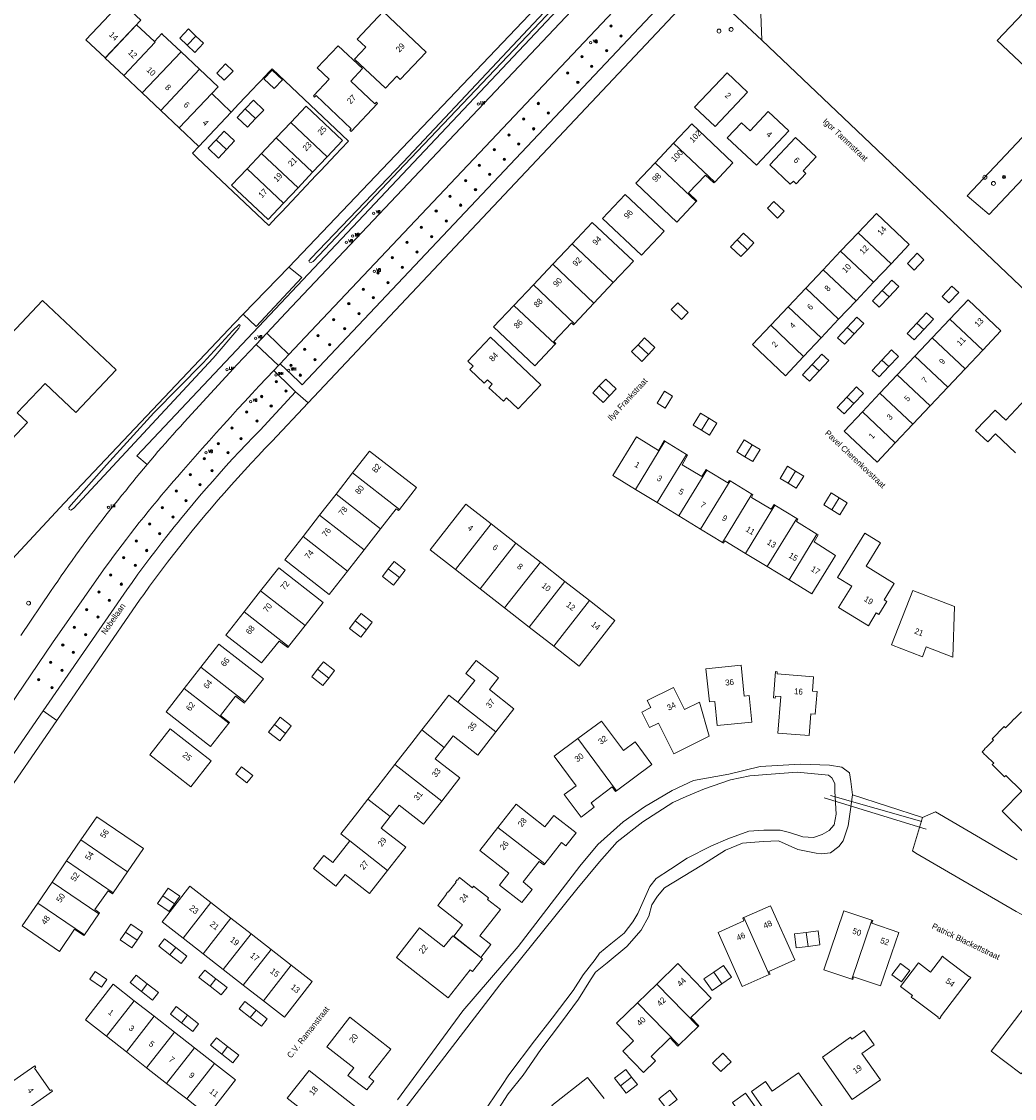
# Model space of a CAD drawing. Header units: metres. Extents: x 138165 to 154469, y 480134 to 494189.
# Tile 277 of 656: x 148188 to 148399, y 485603 to 485832. Entities that reach past the tile are written whole.
import ezdxf

# ---------------------------------------------------------------- set-up
doc = ezdxf.new("R2010")
doc.units = ezdxf.units.M
doc.header["$LTSCALE"] = 0.001
doc.header["$MEASUREMENT"] = 0
for name, color, linetype, lineweight in [('Level 5', 7, 'Continuous', 0), ('TOP-L-duiker', 7, 'Continuous', 0), ('TOP-L-topo objecten punt', 7, 'Continuous', 0), ('TOP-L-topo objecten vlak', 7, 'Continuous', 0), ('TOP-L-water beschoeiing', 7, 'Continuous', 0), ('TOP-T-topo huisnummering naamgeving', 7, 'Continuous', 0)]:
    doc.layers.add(name, color=color, linetype=linetype, lineweight=lineweight)
doc.styles.add('Style-INTL_ISO', font='INTL_ISO.shx')
doc.styles.add('Style-STANDARD', font='STANDARD.shx')

# ---------------------------------------------------------------- blocks, each defined once
blk = doc.blocks.new('24')
at = {"layer": 'TOP-L-topo objecten punt', "color": 7, "linetype": 'Continuous', "lineweight": 0}
for radius in [0.025, 0.0182, 0.0115, 0.005]:
    blk.add_circle((0, 0), radius, dxfattribs=at)
blk = doc.blocks.new('*U13')
at = {"layer": 'Level 5', "color": 7, "linetype": 'Continuous', "lineweight": 0}
blk.add_circle((0, 0), 0.0415, dxfattribs=at)
blk = doc.blocks.new('150')
at = {"layer": 'Level 5', "color": 7, "linetype": 'Continuous', "lineweight": 0}
blk.add_blockref('*U13', (0, 0), dxfattribs=at)
blk = doc.blocks.new('39')
at = {"layer": 'TOP-L-topo objecten punt', "color": 7, "linetype": 'Continuous', "lineweight": 0}
for p, q in [((0.0175, 0.0175), (-0.0175, 0.0175)), ((-0.0175, 0.0175), (-0.0175, -0.0175)), ((0.0175, 0.0175), (0.0175, -0.0175)), ((0.0175, -0.0175), (-0.0175, -0.0175))]:
    blk.add_line(p, q, dxfattribs=at)
blk.add_circle((0, 0), 0.0332, dxfattribs=at)
blk = doc.blocks.new('16')
at = {"layer": 'TOP-L-topo objecten punt', "color": 7, "linetype": 'Continuous', "lineweight": 0}
blk.add_circle((0, 0), 0.025, dxfattribs=at)
at = {"layer": 'TOP-L-topo objecten punt', "color": 7, "linetype": 'Continuous', "lineweight": 0, "style": 'Style-STANDARD'}
blk.add_text('LM', height=0.06, dxfattribs=at).set_placement((0.0483, 0))
blk = doc.blocks.new('302')
at = {"layer": 'TOP-L-topo objecten punt', "color": 7, "linetype": 'Continuous', "lineweight": 0}
blk.add_circle((0, 0), 0.025, dxfattribs=at)
at = {"layer": 'TOP-L-topo objecten punt', "color": 7, "linetype": 'Continuous', "lineweight": 0, "style": 'Style-STANDARD'}
blk.add_text('WH', height=0.06, dxfattribs=at).set_placement((0.0483, 0))
blk = doc.blocks.new('14')
at = {"layer": 'TOP-L-topo objecten punt', "color": 7, "linetype": 'Continuous', "lineweight": 0}
blk.add_circle((0, 0), 0.025, dxfattribs=at)
at = {"layer": 'TOP-L-topo objecten punt', "color": 7, "linetype": 'Continuous', "lineweight": 0, "style": 'Style-STANDARD'}
blk.add_text('VB', height=0.06, dxfattribs=at).set_placement((0.0483, 0))

msp = doc.modelspace()

# ---------------------------------------------------------------- linework, layer by layer
at = {"layer": 'TOP-L-duiker', "flags": 128}
for points in [[(148358.41, 485666.92), (148380.07, 485660.28)], [(148379.09, 485661.89), (148359.74, 485667.46)]]:
    msp.add_lwpolyline(points, dxfattribs=at)
at = {"layer": 'TOP-L-topo objecten vlak', "flags": 128}
for points in [[(148345.2, 485827.58), (148344.99, 485833.17), (148510.58, 486008.7)], [(148429.3, 485965.68), (148325.86, 485856.11), (148244.34, 485769.75), (148240.31, 485765.48)], [(148214.91, 485737.64), (148212.71, 485739.48), (148354.67, 485890.1)], [(148350.17, 485889.44), (148331.31, 485869.7), (148295.89, 485833), (148244.95, 485779.45)], [(148352.52, 485889.79), (148352.47, 485889.73), (148338.56, 485875.03), (148324.01, 485859.68), (148311.17, 485846.46), (148269.2, 485801.71), (148249.64, 485781.29), (148249.31, 485780.98), (148249.19, 485780.8), (148249.31, 485780.53), (148249.67, 485780.48), (148250.09, 485780.68), (148269.5, 485801.19), (148311.87, 485845.87), (148324.51, 485859.15), (148339.11, 485874.5), (148352.82, 485889.34), (148353.36, 485889.91)], [(148450.62, 485860.35), (148388.71, 485794.58), (148393.4, 485790.62), (148474.75, 485876.9)], [(148244.94, 485760.91), (148249.65, 485765.89), (148318.62, 485838.96)], [(148249.04, 485750.66), (148327.56, 485834.06), (148333.25, 485840.13)], [(148335.8, 485836.44), (148345.2, 485827.58)], [(148402.39, 485837.02), (148399.71, 485834.18), (148400.58, 485833.36), (148395.1, 485827.54), (148404.55, 485818.62), (148410.32, 485824.73), (148407.62, 485827.27), (148410.03, 485829.82), (148402.39, 485837.02)], [(148209.5, 485835.66), (148201.95, 485827.66), (148206, 485823.83), (148213.55, 485831.83), (148209.5, 485835.66)], [(148323.99, 485835.31), (148247.79, 485754.53), (148247.02, 485755.27), (148243.13, 485758.99)], [(148258.88, 485823.58), (148265.42, 485817.4), (148267.82, 485819.94), (148268.55, 485819.26), (148274.04, 485825.08), (148264.95, 485833.65), (148259.46, 485827.84), (148261.28, 485826.12), (148258.88, 485823.58)], [(148216.46, 485827.3), (148212.68, 485830.86), (148206.03, 485823.81), (148209.95, 485820.1)], [(148222.12, 485825.13), (148218.19, 485828.83), (148218.04, 485828.98), (148216.46, 485827.3)], [(148225.27, 485828.47), (148223.67, 485829.98), (148221.82, 485828.02), (148223.42, 485826.51)], [(148216.46, 485827.3), (148216.61, 485827.16), (148209.95, 485820.1)], [(148225.27, 485828.47), (148223.42, 485826.51)], [(148223.42, 485826.51), (148225.02, 485825), (148226.87, 485826.96), (148225.27, 485828.47)], [(148345.2, 485827.58), (148430.23, 485746.73)], [(148222.12, 485825.13), (148213.88, 485816.4)], [(148226.04, 485821.42), (148222.12, 485825.13)], [(148263.5, 485814.44), (148263.18, 485814.11), (148258.06, 485818.94), (148260.55, 485821.58), (148255.43, 485826.41), (148250.98, 485821.7), (148253.5, 485819.33), (148250.15, 485815.78), (148250.42, 485815.53), (148250.74, 485815.86), (148258.2, 485808.82), (148257.88, 485808.49), (148258.15, 485808.23), (148263.77, 485814.19), (148263.5, 485814.44)], [(148231.28, 485819.1), (148233.13, 485821.06), (148231.53, 485822.57), (148229.67, 485820.61), (148231.28, 485819.1)], [(148209.95, 485820.1), (148213.88, 485816.4)], [(148226.04, 485821.42), (148217.81, 485812.69)], [(148225.88, 485805.07), (148224.51, 485803.62), (148225.53, 485802.66), (148240.73, 485788.32), (148242.36, 485790.05), (148243.39, 485791.14), (148244.54, 485792.35), (148246.58, 485794.52), (148247.62, 485795.62), (148250.71, 485798.9), (148251.73, 485799.98), (148253.8, 485802.17), (148254.93, 485803.37), (148255.96, 485804.46), (148257.61, 485806.21), (148241.39, 485821.51), (148240.77, 485820.86), (148238.92, 485818.89), (148238.3, 485818.24), (148237.27, 485817.15), (148234.38, 485814.08), (148232.74, 485812.35)], [(148228.6, 485816.26), (148229.97, 485817.71), (148226.04, 485821.42)], [(148239.68, 485819.41), (148241.87, 485817.35), (148243.58, 485819.17), (148241.4, 485821.23), (148239.68, 485819.41)], [(148330.97, 485813.42), (148335.33, 485809.31), (148342.2, 485816.58), (148337.83, 485820.7), (148330.97, 485813.42)], [(148213.88, 485816.4), (148217.81, 485812.69)], [(148228.6, 485816.26), (148221.74, 485808.99)], [(148232.74, 485812.35), (148228.6, 485816.26)], [(148235.73, 485813.03), (148234.02, 485811.22), (148236.2, 485809.16), (148237.91, 485810.98)], [(148237.91, 485810.98), (148239.63, 485812.79), (148237.45, 485814.85), (148235.73, 485813.03)], [(148237.91, 485810.98), (148235.73, 485813.03)], [(148253.08, 485802.86), (148256.34, 485806.32), (148248.63, 485813.59), (148245.36, 485810.13)], [(148217.81, 485812.69), (148221.74, 485808.99)], [(148225.88, 485805.07), (148232.74, 485812.35)], [(148337.88, 485806.91), (148344.06, 485801.07), (148350.92, 485808.34), (148346.56, 485812.46), (148342.72, 485808.39), (148340.9, 485810.1), (148337.88, 485806.91)], [(148221.74, 485808.99), (148225.88, 485805.07)], [(148245.36, 485810.13), (148242.28, 485806.86)], [(148245.36, 485810.13), (148253.08, 485802.86)], [(148335.23, 485797.52), (148339.07, 485801.6), (148330.35, 485809.85), (148326.5, 485805.76)], [(148229.55, 485806.49), (148227.84, 485804.67), (148230.02, 485802.61), (148231.74, 485804.43)], [(148231.74, 485804.43), (148233.45, 485806.25), (148231.27, 485808.31), (148229.55, 485806.49)], [(148231.74, 485804.43), (148229.55, 485806.49)], [(148242.28, 485806.86), (148239.19, 485803.59)], [(148242.28, 485806.86), (148249.99, 485799.58)], [(148356.74, 485802.85), (148352.38, 485806.97), (148346.89, 485801.15), (148351.25, 485797.03), (148351.89, 485797.71), (148352.47, 485797.16), (148354.52, 485799.33), (148353.94, 485799.88), (148356.74, 485802.85)], [(148326.5, 485805.76), (148322.59, 485801.61)], [(148326.5, 485805.76), (148335.23, 485797.52)], [(148239.19, 485803.59), (148236.1, 485800.31)], [(148239.19, 485803.59), (148246.9, 485796.31)], [(148249.99, 485799.58), (148253.08, 485802.86)], [(148322.59, 485801.61), (148318.51, 485797.28), (148327.21, 485789.02), (148331.31, 485793.39)], [(148331.31, 485793.39), (148322.59, 485801.61)], [(148236.1, 485800.31), (148232.83, 485796.85), (148240.54, 485789.58), (148243.81, 485793.04)], [(148236.1, 485800.31), (148243.81, 485793.04)], [(148246.9, 485796.31), (148249.99, 485799.58)], [(148331.31, 485793.39), (148331.44, 485793.53), (148329.69, 485795.2), (148333.27, 485798.96), (148335.05, 485797.33), (148335.23, 485797.52)], [(148243.81, 485793.04), (148246.9, 485796.31)], [(148311.42, 485789.8), (148319.68, 485782), (148324.49, 485787.09), (148316.23, 485794.89), (148311.42, 485789.8)], [(148348.56, 485789.88), (148349.93, 485791.34), (148347.75, 485793.4), (148346.38, 485791.94), (148348.56, 485789.88)], [(148372.6, 485780.19), (148376.47, 485784.29), (148369.5, 485790.87), (148365.63, 485786.77)], [(148313.73, 485776.2), (148317.98, 485780.72), (148309.27, 485788.93), (148305.02, 485784.43)], [(148342.14, 485783.17), (148343.51, 485784.62), (148341.33, 485786.68), (148339.96, 485785.23)], [(148365.63, 485786.77), (148361.92, 485782.84)], [(148372.6, 485780.19), (148365.63, 485786.77)], [(148305.02, 485784.43), (148300.9, 485780.07)], [(148305.02, 485784.43), (148313.73, 485776.2)], [(148339.96, 485785.23), (148338.58, 485783.77), (148340.77, 485781.71), (148342.14, 485783.17)], [(148342.14, 485783.17), (148339.96, 485785.23)], [(148361.92, 485782.84), (148358.21, 485778.92)], [(148368.9, 485776.26), (148361.92, 485782.84)], [(148379.58, 485781.03), (148378.13, 485782.4), (148376.07, 485780.22), (148377.52, 485778.85), (148379.58, 485781.03)], [(148244.95, 485779.45), (148235.3, 485769.49)], [(148235.3, 485769.49), (148238, 485766.87), (148247.74, 485777.27), (148244.95, 485779.45)], [(148300.9, 485780.07), (148296.78, 485775.71)], [(148300.9, 485780.07), (148309.62, 485771.84)], [(148358.21, 485778.92), (148354.51, 485774.99)], [(148365.19, 485772.33), (148358.21, 485778.92)], [(148368.9, 485776.26), (148372.6, 485780.19)], [(148372.17, 485773.17), (148374.23, 485775.35), (148372.77, 485776.73), (148370.71, 485774.55)], [(148296.78, 485775.71), (148292.66, 485771.34)], [(148296.78, 485775.71), (148305.51, 485767.47)], [(148309.62, 485771.84), (148313.73, 485776.2)], [(148354.51, 485774.99), (148350.8, 485771.06)], [(148361.48, 485768.41), (148354.51, 485774.99)], [(148365.19, 485772.33), (148368.9, 485776.26)], [(148370.71, 485774.55), (148368.65, 485772.36), (148370.11, 485770.99), (148372.17, 485773.17)], [(148372.17, 485773.17), (148370.71, 485774.55)], [(148384.88, 485771.9), (148386.94, 485774.08), (148385.49, 485775.46), (148383.43, 485773.27), (148384.88, 485771.9)], [(148189.57, 485746.52), (148187.38, 485748.58), (148193.27, 485754.82), (148199.82, 485748.64), (148208.34, 485757.68), (148192.76, 485772.38), (148163.65, 485741.53), (148174.86, 485730.94), (148189.57, 485746.52)], [(148305.51, 485767.47), (148309.62, 485771.84)], [(148328.2, 485768.4), (148329.57, 485769.85), (148327.39, 485771.91), (148326.02, 485770.46), (148328.2, 485768.4)], [(148361.48, 485768.41), (148365.19, 485772.33)], [(148392.03, 485761.86), (148395.9, 485765.96), (148388.92, 485772.54), (148385.05, 485768.44)], [(148292.66, 485771.34), (148288.36, 485766.78), (148297.07, 485758.54), (148301.38, 485763.11)], [(148301.38, 485763.11), (148292.66, 485771.34)], [(148350.8, 485771.06), (148347.1, 485767.13)], [(148357.78, 485764.48), (148350.8, 485771.06)], [(148379.53, 485766.23), (148381.59, 485768.41), (148380.13, 485769.78), (148378.08, 485767.6)], [(148235.3, 485769.49), (148233.45, 485767.58), (148197.42, 485729.51), (148188.06, 485719.42), (148181.08, 485711.97), (148172.57, 485706.21)], [(148198.3, 485728.47), (148198.39, 485728.09), (148198.73, 485727.95), (148199.33, 485728.32), (148228.95, 485760.19), (148234.32, 485766.54), (148234.67, 485767.06), (148234.43, 485767.29), (148232.99, 485765.97), (148226.82, 485759.21), (148216.31, 485748.54), (148206.32, 485737.53), (148198.3, 485728.47)], [(148301.38, 485763.11), (148301.52, 485763.27), (148301.09, 485763.67), (148304.86, 485767.68), (148305.32, 485767.27), (148305.51, 485767.47)], [(148357.78, 485764.48), (148361.48, 485768.41)], [(148364.76, 485765.32), (148366.82, 485767.5), (148365.36, 485768.87), (148363.3, 485766.69)], [(148378.08, 485767.6), (148376.02, 485765.42), (148377.47, 485764.05), (148379.53, 485766.23)], [(148378.08, 485767.6), (148379.53, 485766.23)], [(148385.05, 485768.44), (148381.35, 485764.51)], [(148385.05, 485768.44), (148392.03, 485761.86)], [(148240.31, 485765.48), (148238.06, 485763.09)], [(148240.31, 485765.48), (148244.94, 485760.91)], [(148347.1, 485767.13), (148343.23, 485763.03), (148350.2, 485756.45), (148354.07, 485760.55)], [(148354.07, 485760.55), (148347.1, 485767.13)], [(148363.3, 485766.69), (148361.24, 485764.51), (148362.7, 485763.14), (148364.76, 485765.32)], [(148364.76, 485765.32), (148363.3, 485766.69)], [(148238.06, 485763.09), (148234.01, 485758.8), (148222.78, 485746.58), (148221.97, 485745.71), (148221.17, 485744.83), (148220.37, 485743.94), (148219.58, 485743.06), (148218.79, 485742.16), (148218, 485741.27), (148217.22, 485740.37), (148216.45, 485739.46), (148215.67, 485738.56), (148214.91, 485737.64)], [(148238.06, 485763.09), (148242.77, 485758.61)], [(148291.11, 485751.77), (148293.59, 485749.43), (148298.39, 485754.52), (148287.68, 485764.63), (148282.87, 485759.54), (148284.02, 485758.45), (148283.34, 485757.73), (148286.39, 485754.85), (148287.07, 485755.58), (148288.07, 485754.64), (148287.38, 485753.91), (148290.43, 485751.04), (148291.11, 485751.77)], [(148318.98, 485763), (148317.61, 485761.55), (148319.79, 485759.49), (148321.17, 485760.94)], [(148321.17, 485760.94), (148322.54, 485762.4), (148320.36, 485764.46), (148318.98, 485763)], [(148318.98, 485763), (148321.17, 485760.94)], [(148354.07, 485760.55), (148357.78, 485764.48)], [(148381.35, 485764.51), (148377.64, 485760.58)], [(148381.35, 485764.51), (148388.32, 485757.93)], [(148243.13, 485758.99), (148244.94, 485760.91)], [(148357.34, 485757.46), (148359.4, 485759.65), (148357.95, 485761.02), (148355.89, 485758.84)], [(148372.12, 485758.37), (148374.18, 485760.55), (148372.72, 485761.93), (148370.66, 485759.74)], [(148377.64, 485760.58), (148373.93, 485756.66)], [(148377.64, 485760.58), (148384.62, 485754)], [(148388.32, 485757.93), (148392.03, 485761.86)], [(148242.77, 485758.61), (148241.78, 485757.56)], [(148243.13, 485758.99), (148242.77, 485758.61)], [(148355.89, 485758.84), (148353.83, 485756.65), (148355.29, 485755.28), (148357.34, 485757.46)], [(148357.34, 485757.46), (148355.89, 485758.84)], [(148370.66, 485759.74), (148368.6, 485757.56), (148370.06, 485756.19), (148372.12, 485758.37)], [(148372.12, 485758.37), (148370.66, 485759.74)], [(148162.9, 485652.73), (148194.88, 485699.81), (148205.15, 485714.58), (148206.03, 485715.79), (148206.91, 485716.99), (148207.8, 485718.19), (148208.7, 485719.39), (148209.6, 485720.57), (148210.51, 485721.76), (148211.42, 485722.94), (148212.34, 485724.12), (148213.26, 485725.29), (148214.19, 485726.46), (148215.13, 485727.62), (148216.07, 485728.78), (148217.02, 485729.93), (148217.97, 485731.08), (148218.92, 485732.23), (148219.72, 485733.16), (148220.52, 485734.09), (148221.33, 485735.01), (148222.13, 485735.94), (148223.61, 485737.63), (148225.09, 485739.31), (148226.58, 485740.99), (148228.07, 485742.67), (148229.57, 485744.34), (148231.08, 485746.01), (148232.58, 485747.67), (148234.1, 485749.33), (148235.62, 485750.98), (148237.14, 485752.63), (148238.67, 485754.28), (148241.78, 485757.56)], [(148241.78, 485757.56), (148245.61, 485753.79), (148246.4, 485753.02)], [(148373.93, 485756.66), (148370.23, 485752.73)], [(148373.93, 485756.66), (148380.91, 485750.08)], [(148384.62, 485754), (148388.32, 485757.93)], [(148310.75, 485754.27), (148309.38, 485752.82), (148311.56, 485750.76), (148312.93, 485752.21)], [(148312.93, 485752.21), (148314.3, 485753.67), (148312.12, 485755.73), (148310.75, 485754.27)], [(148310.75, 485754.27), (148312.93, 485752.21)], [(148364.7, 485750.52), (148366.76, 485752.7), (148365.31, 485754.07), (148363.25, 485751.89)], [(148380.91, 485750.08), (148384.62, 485754)], [(148246.4, 485753.02), (148238.85, 485744.92), (148237.38, 485743.4), (148235.92, 485741.88), (148234.48, 485740.34), (148233.04, 485738.8), (148231.62, 485737.24), (148230.21, 485735.67), (148228.81, 485734.09), (148227.42, 485732.5), (148226.05, 485730.9), (148224.68, 485729.29), (148223.33, 485727.67), (148222, 485726.04), (148221.48, 485725.4), (148220.67, 485724.4), (148219.36, 485722.74), (148218.05, 485721.08), (148216.77, 485719.41), (148215.49, 485717.73), (148214.23, 485716.04), (148212.98, 485714.34), (148211.74, 485712.63), (148210.59, 485711.01), (148192.9, 485685.38)], [(148246.4, 485753.02), (148249.04, 485750.66)], [(148323.04, 485750.59), (148324.74, 485749.55), (148326.31, 485752.11), (148324.6, 485753.15), (148323.04, 485750.59)], [(148363.25, 485751.89), (148361.19, 485749.71), (148362.65, 485748.34), (148364.7, 485750.52)], [(148363.25, 485751.89), (148364.7, 485750.52)], [(148370.23, 485752.73), (148366.52, 485748.8)], [(148370.23, 485752.73), (148377.2, 485746.15)], [(148406.8, 485748.4), (148402.26, 485752.68), (148396.92, 485747.03), (148394.65, 485749.17), (148390.53, 485744.8), (148393.08, 485742.39), (148394.73, 485744.13), (148398.98, 485740.12)], [(148195.77, 485683.35), (148213.46, 485709.04), (148214.19, 485710.07), (148215.43, 485711.79), (148216.69, 485713.49), (148217.95, 485715.19), (148219.23, 485716.88), (148220.52, 485718.56), (148220.78, 485718.89), (148221.82, 485720.22), (148223.14, 485721.88), (148224.47, 485723.53), (148225.81, 485725.17), (148227.16, 485726.8), (148228.53, 485728.41), (148229.9, 485730.02), (148231.29, 485731.62), (148232.7, 485733.21), (148234.11, 485734.78), (148235.53, 485736.35), (148236.97, 485737.9), (148238.42, 485739.45), (148239.88, 485740.98), (148241.35, 485742.5), (148249.04, 485750.66)], [(148377.2, 485746.15), (148380.91, 485750.08)], [(148330.68, 485745.93), (148332.39, 485744.89), (148333.95, 485747.45), (148332.24, 485748.49), (148330.68, 485745.93)], [(148332.39, 485744.88), (148334.1, 485743.84), (148335.66, 485746.4), (148333.95, 485747.44), (148332.39, 485744.88)], [(148366.52, 485748.8), (148362.65, 485744.7), (148369.63, 485738.12), (148373.5, 485742.22)], [(148366.52, 485748.8), (148373.5, 485742.22)], [(148373.5, 485742.22), (148377.2, 485746.15)], [(148324.65, 485742.58), (148324.49, 485742.68), (148323.3, 485740.61), (148318.62, 485743.45), (148313.63, 485735.27), (148318.41, 485732.35)], [(148324.65, 485742.58), (148318.41, 485732.35)], [(148329.25, 485739.75), (148324.65, 485742.58)], [(148343.17, 485741.82), (148341.46, 485742.86), (148339.89, 485740.3), (148341.6, 485739.26)], [(148268.39, 485728.1), (148272, 485732.75), (148262.08, 485740.46), (148258.48, 485735.83)], [(148341.6, 485739.26), (148343.31, 485738.22), (148344.87, 485740.78), (148343.17, 485741.82)], [(148341.6, 485739.26), (148343.17, 485741.82)], [(148214.91, 485737.64), (148214.14, 485736.72), (148213.38, 485735.79), (148212.62, 485734.86), (148211.87, 485733.93), (148211.12, 485732.99), (148210.37, 485732.05), (148209.52, 485731.03), (148208.68, 485729.99), (148207.84, 485728.96), (148207.01, 485727.92), (148206.18, 485726.87), (148205.36, 485725.83), (148204.55, 485724.77), (148203.74, 485723.71), (148202.93, 485722.65), (148202.14, 485721.58), (148201.34, 485720.51), (148200.56, 485719.44), (148199.78, 485718.36), (148199, 485717.28), (148198.23, 485716.19), (148197.47, 485715.1), (148196.71, 485714), (148195.96, 485712.9), (148195.21, 485711.8), (148194.47, 485710.69), (148188.16, 485701.34)], [(148323.02, 485729.54), (148329.25, 485739.75)], [(148333.55, 485736.43), (148333.38, 485736.53), (148332.48, 485735.08), (148328.34, 485737.56), (148329.49, 485739.6), (148329.25, 485739.75)], [(148258.48, 485735.83), (148254.97, 485731.34)], [(148258.48, 485735.83), (148268.39, 485728.1)], [(148333.55, 485736.43), (148327.62, 485726.72)], [(148338.47, 485734.12), (148338.3, 485734.23), (148337.98, 485733.73), (148333.55, 485736.43)], [(148352.38, 485736.19), (148350.67, 485737.23), (148349.11, 485734.67), (148350.82, 485733.63)], [(148350.82, 485733.63), (148352.52, 485732.59), (148354.09, 485735.15), (148352.38, 485736.19)], [(148350.82, 485733.63), (148352.38, 485736.19)], [(148338.47, 485734.12), (148332.23, 485723.91)], [(148343.08, 485731.31), (148338.47, 485734.12)], [(148254.97, 485731.34), (148251.46, 485726.84)], [(148264.4, 485723.97), (148254.97, 485731.34)], [(148318.41, 485732.35), (148323.02, 485729.54)], [(148343.08, 485731.31), (148336.84, 485721.1)], [(148348, 485729.02), (148347.82, 485729.13), (148347.2, 485728.13), (148343.02, 485730.64), (148343.31, 485731.17), (148343.08, 485731.31)], [(148361.6, 485730.57), (148359.89, 485731.61), (148358.33, 485729.05), (148360.04, 485728.01)], [(148287.86, 485725.02), (148282.47, 485729.22), (148274.9, 485719.53), (148280.29, 485715.32)], [(148323.02, 485729.54), (148327.62, 485726.72)], [(148348, 485729.02), (148341.74, 485718.77)], [(148352.6, 485726.19), (148348, 485729.02)], [(148360.04, 485728.01), (148361.74, 485726.96), (148363.31, 485729.52), (148361.6, 485730.57)], [(148360.04, 485728.01), (148361.6, 485730.57)], [(148251.46, 485726.84), (148247.96, 485722.35)], [(148251.46, 485726.84), (148260.89, 485719.49)], [(148264.4, 485723.97), (148267.73, 485728.22), (148268.2, 485727.86), (148268.39, 485728.1)], [(148327.62, 485726.72), (148332.23, 485723.91)], [(148352.6, 485726.19), (148346.36, 485715.96)], [(148356.9, 485722.87), (148352.53, 485725.53), (148352.84, 485726.04), (148352.6, 485726.19)], [(148260.89, 485719.49), (148264.4, 485723.97)], [(148287.86, 485725.02), (148280.29, 485715.32)], [(148293.06, 485720.95), (148287.86, 485725.02)], [(148332.23, 485723.91), (148336.84, 485721.1)], [(148247.96, 485722.35), (148244.1, 485717.4), (148253.51, 485710.06), (148257.38, 485715)], [(148257.38, 485715), (148247.96, 485722.35)], [(148356.9, 485722.87), (148350.97, 485713.16)], [(148350.97, 485713.16), (148355.82, 485710.21), (148360.8, 485718.35), (148356.28, 485721.25), (148357.14, 485722.73), (148356.9, 485722.87)], [(148361.28, 485713.66), (148364.27, 485711.83), (148361.49, 485707.29), (148367.82, 485703.42), (148369.48, 485706.14), (148370.04, 485705.8), (148371.73, 485708.58), (148371.17, 485708.91), (148373.29, 485712.38), (148367.3, 485716.04), (148370.34, 485721.01), (148367.01, 485723.04), (148361.28, 485713.66)], [(148257.38, 485715), (148260.89, 485719.49)], [(148285.49, 485711.26), (148293.06, 485720.95)], [(148298.27, 485716.89), (148293.06, 485720.95)], [(148336.84, 485721.1), (148337.07, 485720.96), (148337.37, 485721.43), (148341.74, 485718.77)], [(148268.39, 485713.63), (148269.62, 485715.21), (148267.26, 485717.05), (148266.03, 485715.48)], [(148341.74, 485718.77), (148346.36, 485715.96)], [(148248.4, 485703.48), (148252.21, 485708.37), (148242.8, 485715.74), (148238.97, 485710.84)], [(148266.03, 485715.48), (148264.8, 485713.9), (148267.16, 485712.05), (148268.39, 485713.63)], [(148266.03, 485715.48), (148268.39, 485713.63)], [(148280.29, 485715.32), (148285.49, 485711.26)], [(148290.7, 485707.2), (148298.27, 485716.89)], [(148303.47, 485712.83), (148298.27, 485716.89)], [(148346.36, 485715.96), (148350.97, 485713.16)], [(148295.9, 485703.14), (148303.47, 485712.83)], [(148308.67, 485708.77), (148303.47, 485712.83)], [(148238.97, 485710.84), (148235.46, 485706.35)], [(148238.97, 485710.84), (148248.4, 485703.48)], [(148285.49, 485711.26), (148290.7, 485707.2)], [(148372.72, 485699.38), (148379.24, 485696.84), (148380.07, 485698.98), (148385.73, 485696.77), (148386.02, 485707.5), (148377.22, 485710.93), (148372.72, 485699.38)], [(148301.1, 485699.08), (148306.49, 485694.87), (148314.06, 485704.56), (148308.67, 485708.77)], [(148301.1, 485699.08), (148308.67, 485708.77)], [(148235.46, 485706.35), (148231.61, 485701.42), (148239.13, 485695.55), (148242.87, 485700.19), (148244.73, 485698.78), (148244.89, 485698.99)], [(148235.46, 485706.35), (148244.89, 485698.99)], [(148261.41, 485702.59), (148262.64, 485704.17), (148260.27, 485706.02), (148259.04, 485704.44)], [(148290.7, 485707.2), (148295.9, 485703.14)], [(148244.89, 485698.99), (148248.4, 485703.48)], [(148259.04, 485704.44), (148257.81, 485702.86), (148260.18, 485701.02), (148261.41, 485702.59)], [(148259.04, 485704.44), (148261.41, 485702.59)], [(148295.9, 485703.14), (148301.1, 485699.08)], [(148235.73, 485687.26), (148239.55, 485692.15), (148230.14, 485699.51), (148226.31, 485694.61)], [(148226.31, 485694.61), (148222.8, 485690.12)], [(148226.31, 485694.61), (148235.73, 485687.26)], [(148251.04, 485694.19), (148249.81, 485692.61), (148252.18, 485690.77), (148253.41, 485692.34)], [(148253.41, 485692.34), (148254.64, 485693.92), (148252.27, 485695.77), (148251.04, 485694.19)], [(148251.04, 485694.19), (148253.41, 485692.34)], [(148288.81, 485680.92), (148292.65, 485685.84), (148287.47, 485689.89), (148289.39, 485692.36), (148284.65, 485696.05), (148282.49, 485693.28), (148284.38, 485691.81), (148280.78, 485687.2)], [(148335.77, 485682.24), (148343.08, 485682.99), (148342.5, 485688.6), (148341.5, 485688.5), (148340.82, 485695.09), (148333.36, 485694.31), (148334.1, 485687.26), (148335.24, 485687.37), (148335.77, 485682.24)], [(148348.61, 485680.66), (148355.21, 485680.14), (148355.58, 485684.73), (148356.54, 485684.65), (148356.92, 485689.46), (148355.93, 485689.53), (148356.18, 485692.62), (148348.46, 485693.24), (148348.49, 485693.67), (148348.11, 485693.71), (148347.67, 485688.13), (148348.05, 485688.1), (148348.08, 485688.48), (148349.23, 485688.39), (148348.61, 485680.66)], [(148222.8, 485690.12), (148218.95, 485685.2), (148228.37, 485677.83), (148232.22, 485682.77)], [(148222.8, 485690.12), (148232.22, 485682.77)], [(148320.93, 485687.59), (148321.68, 485686.07), (148319.8, 485685.13), (148321.43, 485681.84), (148323.32, 485682.77), (148326.54, 485676.27), (148334.07, 485680), (148331.98, 485687.21), (148328.81, 485685.64), (148326.48, 485690.34), (148320.93, 485687.59)], [(148232.22, 485682.77), (148232.35, 485682.93), (148230.45, 485684.41), (148233.68, 485688.47), (148235.56, 485687.04), (148235.73, 485687.26)], [(148280.78, 485687.2), (148278.89, 485688.67), (148275.29, 485684.06), (148273.16, 485681.33)], [(148192.9, 485685.38), (148167.42, 485648.47)], [(148195.77, 485683.35), (148192.9, 485685.38)], [(148280.78, 485687.2), (148288.81, 485680.92)], [(148400.23, 485685.18), (148398.75, 485683.67), (148398.71, 485683.7), (148398.25, 485683.23), (148398.29, 485683.2), (148396.88, 485681.77), (148396.56, 485682.08), (148394, 485679.47), (148394.32, 485679.16), (148392.91, 485677.73), (148392.88, 485677.77), (148392.42, 485677.3), (148392.45, 485677.26), (148391.9, 485676.71), (148392.3, 485676.32), (148392.27, 485676.28), (148392.74, 485675.82), (148392.77, 485675.86), (148394.36, 485674.3), (148394.05, 485673.98), (148396.65, 485671.42), (148396.93, 485671.7), (148400.34, 485668.34), (148396.14, 485664.07), (148406.12, 485654.25)], [(148133.38, 485597.8), (148134.27, 485598.73), (148135.57, 485600.1), (148136.85, 485601.48), (148138.12, 485602.87), (148139.38, 485604.27), (148140.63, 485605.68), (148141.86, 485607.1), (148143.08, 485608.53), (148144.29, 485609.98), (148145.49, 485611.43), (148146.67, 485612.89), (148147.85, 485614.36), (148149.01, 485615.85), (148150.15, 485617.34), (148151.29, 485618.84), (148152.41, 485620.35), (148153.52, 485621.87), (148154.62, 485623.4), (148155.7, 485624.94), (148166.43, 485640.56), (148169.85, 485645.71), (148195.77, 485683.35)], [(148244.25, 485680.61), (148245.48, 485682.19), (148243.11, 485684.03), (148241.88, 485682.46)], [(148314.44, 485668.43), (148321.93, 485673.98), (148318.34, 485678.81), (148315.87, 485676.98), (148311.23, 485683.22), (148306.22, 485679.51)], [(148224.16, 485669.26), (148228.46, 485674.77), (148219.79, 485681.54), (148215.48, 485676.02), (148224.16, 485669.26)], [(148241.88, 485682.46), (148240.65, 485680.88), (148243.02, 485679.03), (148244.25, 485680.61)], [(148241.88, 485682.46), (148244.25, 485680.61)], [(148273.16, 485681.33), (148271.03, 485678.6), (148267.43, 485673.98)], [(148273.16, 485681.33), (148277.9, 485677.63)], [(148277.9, 485677.63), (148279.79, 485680.06), (148284.98, 485676.01), (148288.81, 485680.92)], [(148306.22, 485679.51), (148301.21, 485675.79), (148305.83, 485669.49), (148303.31, 485667.66), (148306.89, 485662.84), (148309.69, 485664.93), (148309.04, 485665.87), (148313.49, 485669.24), (148314.22, 485668.27), (148314.44, 485668.43)], [(148306.22, 485679.51), (148314.44, 485668.43)], [(148277.35, 485666.24), (148281.19, 485671.16), (148276, 485675.21), (148277.9, 485677.63)], [(148267.43, 485673.98), (148263.83, 485669.37), (148261.7, 485666.64)], [(148277.35, 485666.24), (148269.32, 485672.51), (148267.43, 485673.98)], [(148364.46, 485667.57), (148364.06, 485670.37), (148363.79, 485672.23), (148362.19, 485673.43), (148359.52, 485673.84), (148353.39, 485674.1), (148344.86, 485673.57), (148338.19, 485671.97), (148330.72, 485670.64), (148326.19, 485668.5), (148320.32, 485665.03), (148315.79, 485661.84), (148310.46, 485657.03), (148306.65, 485652.46), (148293.58, 485635.39), (148281.85, 485621.79), (148267.98, 485602.86)], [(148236.06, 485670.11), (148237.29, 485671.69), (148234.92, 485673.54), (148233.69, 485671.96), (148236.06, 485670.11)], [(148285.77, 485599.57), (148290.12, 485605.96), (148291.59, 485608.22), (148297.06, 485615.42), (148300.79, 485620.22), (148305.19, 485626.09), (148307.33, 485629.42), (148309.88, 485632.65), (148310.82, 485633.98), (148313.21, 485635.98), (148316.02, 485638.24), (148317.88, 485640.65), (148318.95, 485642.38), (148321.48, 485648.11), (148322.82, 485649.84), (148325.88, 485651.84), (148329.35, 485654.11), (148334.42, 485656.65), (148338.02, 485658.24), (148342.42, 485659.84), (148345.61, 485660.11), (148349.08, 485660.11), (148351.08, 485659.58), (148353.88, 485658.65), (148356.15, 485658.51), (148358.02, 485659.18), (148359.48, 485659.98), (148360.55, 485661.18), (148360.95, 485663.45), (148360.68, 485668.38), (148360.68, 485669.98), (148360.02, 485671.18), (148359.35, 485671.71), (148352.68, 485672.38), (148347.17, 485671.95), (148342.65, 485671.58), (148338.59, 485670.73), (148333.03, 485668.84), (148329.17, 485667.24), (148326.34, 485665.92), (148320.02, 485661.87), (148314.55, 485657.62), (148310.78, 485653.38), (148305.97, 485647.54), (148289.7, 485627.28), (148267.26, 485598.05)], [(148287.96, 485598.8), (148291.43, 485604.14), (148294.63, 485608.14), (148298.36, 485613.6), (148302.76, 485619.34), (148306.32, 485624.23), (148308.86, 485628.37), (148309.92, 485629.97), (148312.46, 485631.97), (148316.59, 485635.43), (148319.66, 485638.9), (148321.26, 485641.84), (148321.92, 485644.23), (148323.12, 485646.1), (148324.59, 485647.84), (148332.46, 485652.64), (148337.52, 485655.84), (148341.12, 485657.3), (148345.52, 485657.7), (148348.72, 485657.84), (148352.86, 485655.97), (148356.72, 485655.17), (148357.92, 485655.03), (148359.79, 485655.3), (148361.52, 485656.64), (148362.46, 485657.84), (148363.52, 485661.03), (148363.92, 485663.97), (148364.46, 485667.57)], [(148364.46, 485667.57), (148379.26, 485662.76)], [(148261.7, 485666.64), (148259.56, 485663.91), (148255.96, 485659.3), (148257.86, 485657.82)], [(148261.7, 485666.64), (148266.43, 485662.94)], [(148266.43, 485662.94), (148268.33, 485665.37), (148273.51, 485661.32), (148277.35, 485666.24)], [(148299.18, 485652.92), (148302.75, 485657.45), (148303.7, 485656.74), (148305.87, 485659.49), (148301.11, 485663.2), (148299.25, 485660.78), (148293.11, 485665.57), (148289.27, 485660.65)], [(148210.78, 485651.26), (148214.14, 485656.17), (148204.25, 485662.91), (148200.9, 485658)], [(148265.89, 485651.55), (148269.73, 485656.47), (148264.54, 485660.52), (148266.43, 485662.94)], [(148379.26, 485662.76), (148377.12, 485655.69), (148377.86, 485655.22), (148399.12, 485642.8), (148402.27, 485641.16), (148408.94, 485638.98), (148412.35, 485638.26), (148419.37, 485637.56), (148422.92, 485637.77), (148429.87, 485638.76), (148433.27, 485639.75), (148436.56, 485641.02), (148439.8, 485642.41), (148442.88, 485644.08), (148448.85, 485647.87), (148452, 485649.28)], [(148399.31, 485653.82), (148397.1, 485655.1), (148391.54, 485658.39), (148381.99, 485663.99), (148379.26, 485662.76)], [(148289.27, 485660.65), (148285.43, 485655.73), (148291.57, 485650.95), (148289.63, 485648.42), (148294.33, 485644.75), (148296.51, 485647.5), (148294.63, 485649.09), (148298.04, 485653.43), (148299.01, 485652.7), (148299.18, 485652.92)], [(148289.27, 485660.65), (148299.18, 485652.92)], [(148200.9, 485658), (148197.85, 485653.54)], [(148200.9, 485658), (148210.78, 485651.26)], [(148257.86, 485657.82), (148254.26, 485653.21), (148252.36, 485654.69), (148250.2, 485651.92), (148254.94, 485648.22), (148256.86, 485650.68), (148262.05, 485646.63), (148265.89, 485651.55)], [(148265.89, 485651.55), (148257.86, 485657.82)], [(148197.85, 485653.54), (148194.8, 485649.08)], [(148197.85, 485653.54), (148207.73, 485646.8)], [(148207.73, 485646.8), (148210.78, 485651.26)], [(148194.8, 485649.08), (148191.76, 485644.62)], [(148194.8, 485649.08), (148204.67, 485642.35)], [(148279.92, 485637.57), (148285.67, 485633.08), (148287.79, 485635.8), (148285.43, 485637.65), (148289.8, 485643.24), (148287.04, 485645.4), (148287.29, 485645.71), (148284.13, 485648.17), (148283.89, 485647.86), (148281.13, 485650.01), (148280.73, 485649.5), (148280.64, 485649.57), (148280.31, 485649.14), (148280.39, 485649.07), (148278.73, 485646.95), (148278.65, 485647.01), (148278.31, 485646.59), (148278.4, 485646.52), (148276.51, 485644.1), (148281.79, 485639.98), (148279.92, 485637.57)], [(148204.67, 485642.35), (148204.81, 485642.56), (148203.82, 485643.26), (148206.64, 485647.24), (148207.61, 485646.61), (148207.73, 485646.8)], [(148228.43, 485644.74), (148223.98, 485648.21), (148218.08, 485640.65), (148222.53, 485637.18)], [(148220.74, 485644.46), (148221.87, 485646.11), (148219.39, 485647.8), (148218.26, 485646.15)], [(148191.76, 485644.62), (148188.44, 485639.76), (148196.33, 485634.35), (148199.5, 485639.09), (148201.51, 485637.71), (148201.63, 485637.89)], [(148201.63, 485637.89), (148191.76, 485644.62)], [(148218.26, 485646.15), (148217.14, 485644.5), (148219.61, 485642.81), (148220.74, 485644.46)], [(148218.26, 485646.15), (148220.74, 485644.46)], [(148228.43, 485644.74), (148222.53, 485637.18)], [(148232.68, 485641.42), (148228.43, 485644.74)], [(148346.77, 485629.47), (148346.98, 485629.56), (148346.72, 485630.11), (148352.2, 485632.56), (148347.06, 485644.05), (148341.37, 485641.53)], [(148201.63, 485637.89), (148204.67, 485642.35)], [(148368.52, 485640.97), (148362.6, 485642.98), (148358.37, 485630.47), (148364.28, 485628.47)], [(148212.83, 485636.78), (148213.96, 485638.43), (148211.48, 485640.12), (148210.35, 485638.47)], [(148232.68, 485641.42), (148226.78, 485633.86)], [(148236.94, 485638.09), (148232.68, 485641.42)], [(148267.75, 485633.05), (148278.71, 485624.5), (148283.38, 485630.49), (148283.9, 485630.08), (148286, 485632.77), (148279.69, 485637.69), (148277.84, 485635.32), (148272.67, 485639.36), (148267.75, 485633.05)], [(148341.37, 485641.53), (148341.15, 485641.43), (148341.42, 485640.87), (148335.93, 485638.39), (148341.07, 485626.92), (148346.77, 485629.47)], [(148341.37, 485641.53), (148346.77, 485629.47)], [(148368.52, 485640.97), (148364.28, 485628.47)], [(148364.28, 485628.47), (148364.48, 485628.4), (148364.67, 485628.97), (148370.35, 485627.05), (148374.22, 485638.41), (148368.52, 485640.32), (148368.73, 485640.9), (148368.52, 485640.97)], [(148210.35, 485638.47), (148209.22, 485636.82), (148211.7, 485635.13), (148212.83, 485636.78)], [(148210.35, 485638.47), (148212.83, 485636.78)], [(148220.99, 485635.21), (148218.62, 485637.05), (148217.39, 485635.48), (148219.76, 485633.63)], [(148222.53, 485637.18), (148226.78, 485633.86)], [(148236.94, 485638.09), (148231.04, 485630.53)], [(148241.2, 485634.77), (148236.94, 485638.09)], [(148354.64, 485638.41), (148352.15, 485638.1), (148352.52, 485635.12), (148355, 485635.43)], [(148355, 485635.43), (148357.48, 485635.74), (148357.12, 485638.71), (148354.64, 485638.41)], [(148355, 485635.43), (148354.64, 485638.41)], [(148219.76, 485633.63), (148222.12, 485631.79), (148223.35, 485633.36), (148220.99, 485635.21)], [(148219.76, 485633.63), (148220.99, 485635.21)], [(148241.2, 485634.77), (148235.3, 485627.21)], [(148245.45, 485631.45), (148241.2, 485634.77)], [(148226.78, 485633.86), (148231.04, 485630.53)], [(148374.63, 485626.89), (148377.13, 485625), (148376.87, 485624.65), (148377.21, 485624.39), (148377.25, 485624.45), (148382.56, 485620.41), (148382.52, 485620.36), (148382.86, 485620.1), (148383.12, 485620.44), (148383.07, 485620.48), (148389.17, 485628.5), (148389.22, 485628.46), (148389.48, 485628.8), (148389.13, 485629.06), (148389.1, 485629.01), (148383.78, 485633.05), (148383.82, 485633.1), (148383.48, 485633.36), (148383.22, 485633.02), (148383.27, 485632.98), (148380.99, 485629.97), (148378.44, 485631.91), (148374.63, 485626.89)], [(148229.5, 485628.56), (148227.14, 485630.41), (148225.91, 485628.83), (148228.27, 485626.99)], [(148231.04, 485630.53), (148235.3, 485627.21)], [(148245.45, 485631.45), (148239.55, 485623.89)], [(148239.55, 485623.89), (148244, 485620.42), (148249.9, 485627.98), (148245.45, 485631.45)], [(148331.7, 485618.45), (148331.86, 485618.6), (148330.16, 485620.34), (148334.49, 485624.48), (148327.39, 485631.79), (148322.93, 485627.45)], [(148336.71, 485627.5), (148338.77, 485628.92), (148337.07, 485631.39), (148335.01, 485629.97)], [(148374.79, 485627.9), (148376.61, 485630.29), (148374.62, 485631.8), (148372.8, 485629.41), (148374.79, 485627.9)], [(148202.77, 485628.47), (148205.24, 485626.78), (148206.37, 485628.43), (148203.89, 485630.12), (148202.77, 485628.47)], [(148214.95, 485627.47), (148212.58, 485629.31), (148211.35, 485627.74), (148213.71, 485625.89)], [(148228.27, 485626.99), (148230.64, 485625.14), (148231.87, 485626.72), (148229.5, 485628.56)], [(148228.27, 485626.99), (148229.5, 485628.56)], [(148335.01, 485629.97), (148332.95, 485628.55), (148334.65, 485626.08), (148336.71, 485627.5)], [(148336.71, 485627.5), (148335.01, 485629.97)], [(148212.18, 485623.92), (148207.73, 485627.39), (148201.83, 485619.83), (148206.28, 485616.36)], [(148213.71, 485625.89), (148216.08, 485624.04), (148217.31, 485625.62), (148214.95, 485627.47)], [(148213.71, 485625.89), (148214.95, 485627.47)], [(148235.3, 485627.21), (148239.55, 485623.89)], [(148322.93, 485627.45), (148318.85, 485623.47)], [(148322.93, 485627.45), (148331.7, 485618.45)], [(148212.18, 485623.92), (148206.28, 485616.36)], [(148216.43, 485620.6), (148212.18, 485623.92)], [(148238.02, 485621.92), (148235.65, 485623.76), (148234.42, 485622.19), (148236.79, 485620.34)], [(148318.85, 485623.47), (148314.39, 485619.13), (148318.02, 485615.41), (148315.75, 485613.23), (148320.14, 485608.71), (148322.64, 485611.15), (148321.77, 485612.07), (148325.75, 485616.01), (148327.43, 485614.28), (148327.61, 485614.46)], [(148318.85, 485623.47), (148327.61, 485614.46)], [(148223.46, 485620.82), (148221.1, 485622.67), (148219.86, 485621.09), (148222.23, 485619.24)], [(148236.79, 485620.34), (148239.15, 485618.5), (148240.38, 485620.07), (148238.02, 485621.92)], [(148236.79, 485620.34), (148238.02, 485621.92)], [(148393.84, 485613.23), (148400.21, 485608.39), (148400.54, 485608.82), (148402.17, 485607.58), (148405.15, 485610.57), (148403.07, 485612.15), (148407.59, 485618.1), (148401.22, 485622.94), (148393.84, 485613.23)], [(148216.43, 485620.6), (148210.53, 485613.04)], [(148220.69, 485617.27), (148216.43, 485620.6)], [(148222.23, 485619.24), (148224.59, 485617.4), (148225.83, 485618.98), (148223.46, 485620.82)], [(148222.23, 485619.24), (148223.46, 485620.82)], [(148257.9, 485620.44), (148252.98, 485614.13), (148258.71, 485609.66), (148257.48, 485608.08), (148261.46, 485604.98), (148262.94, 485606.88), (148261.91, 485607.69), (148266.58, 485613.67), (148257.9, 485620.44)], [(148220.69, 485617.27), (148214.79, 485609.71)], [(148224.95, 485613.95), (148220.69, 485617.27)], [(148327.61, 485614.46), (148331.7, 485618.45)], [(148358.06, 485611.97), (148364.39, 485602.98), (148370.33, 485607.16), (148366.39, 485612.75), (148369.01, 485614.59), (148366.88, 485617.62), (148364.26, 485615.78), (148364, 485616.15), (148358.06, 485611.97)], [(148206.28, 485616.36), (148210.53, 485613.04)], [(148231.97, 485614.18), (148229.61, 485616.02), (148228.38, 485614.45), (148230.74, 485612.6)], [(148210.53, 485613.04), (148214.79, 485609.71)], [(148224.95, 485613.95), (148219.05, 485606.39)], [(148229.2, 485610.63), (148224.95, 485613.95)], [(148230.74, 485612.6), (148233.11, 485610.75), (148234.34, 485612.33), (148231.97, 485614.18)], [(148230.74, 485612.6), (148231.97, 485614.18)], [(148336.53, 485608.89), (148338.68, 485610.98), (148336.93, 485612.78), (148334.78, 485610.68), (148336.53, 485608.89)], [(148178.22, 485604.02), (148181.02, 485600.05), (148181.27, 485600.22), (148181.24, 485600.27), (148182.71, 485601.3), (148185.12, 485597.87), (148194.85, 485604.72), (148194.62, 485605.04), (148194.38, 485604.87), (148191.06, 485609.58), (148191.31, 485609.75), (148191.08, 485610.07), (148185.77, 485606.33), (148184.35, 485608.34), (148178.22, 485604.02)], [(148214.79, 485609.71), (148219.05, 485606.39)], [(148229.2, 485610.63), (148223.3, 485603.07)], [(148223.3, 485603.07), (148227.75, 485599.6), (148233.65, 485607.16), (148229.2, 485610.63)], [(148249.25, 485609.12), (148244.63, 485603.21), (148254.84, 485595.24), (148259.46, 485601.15), (148249.25, 485609.12)], [(148311.76, 485603.17), (148308.29, 485607.61), (148300.73, 485601.71), (148304.2, 485597.26)], [(148317.6, 485607.73), (148316.37, 485609.3), (148314, 485607.46), (148315.23, 485605.88)], [(148315.23, 485605.88), (148316.47, 485604.3), (148318.83, 485606.15), (148317.6, 485607.73)], [(148315.23, 485605.88), (148317.6, 485607.73)], [(148353, 485608.65), (148347.4, 485604.71), (148345.96, 485606.75), (148343.01, 485604.68), (148346.64, 485599.53), (148349.26, 485601.37), (148353.4, 485595.48), (148359.33, 485599.66), (148353, 485608.65)], [(148219.05, 485606.39), (148223.3, 485603.07)], [(148324.91, 485601.14), (148327.28, 485602.99), (148325.74, 485604.96), (148323.37, 485603.11), (148324.91, 485601.14)], [(148333.17, 485596.52), (148340.36, 485586.3), (148347.31, 485591.19), (148342.95, 485597.39), (148345.4, 485599.12), (148341.74, 485604.31), (148338.96, 485602.35), (148339.79, 485601.18), (148333.17, 485596.52)]]:
    msp.add_lwpolyline(points, dxfattribs=at)
at = {"layer": 'TOP-L-water beschoeiing', "flags": 128}
for points in [[(148381.99, 485663.99), (148391.54, 485658.39), (148397.1, 485655.1), (148399.31, 485653.82)], [(148377.86, 485655.22), (148399.12, 485642.8), (148402.27, 485641.16), (148408.94, 485638.98), (148412.35, 485638.26), (148419.37, 485637.56), (148422.92, 485637.77), (148429.87, 485638.76), (148433.27, 485639.75), (148436.56, 485641.02), (148439.8, 485642.41), (148442.88, 485644.08), (148448.85, 485647.87), (148452, 485649.28), (148451.32, 485650.25)]]:
    msp.add_lwpolyline(points, dxfattribs=at)

# ---------------------------------------------------------------- block references
at = {"layer": 'TOP-L-topo objecten punt', "xscale": 10, "yscale": 10, "zscale": 10}
for name, p in [('24', (148313.26, 485830.61)), ('150', (148336.14, 485829.52)), ('150', (148338.7, 485829.88)), ('14', (148308.95, 485827.09)), ('24', (148310.12, 485827.24)), ('24', (148315.38, 485828.48)), ('24', (148307.09, 485824.13)), ('24', (148312.29, 485825.36)), ('24', (148309.14, 485822.04)), ('24', (148304.03, 485820.65)), ('24', (148306.21, 485818.68)), ('16', (148285.1, 485814.04)), ('24', (148297.84, 485814.17)), ('24', (148294.71, 485810.89)), ('24', (148299.94, 485812.16)), ('24', (148296.84, 485808.8)), ('24', (148291.59, 485807.51)), ('24', (148288.52, 485804.41)), ('24', (148293.7, 485805.59)), ('24', (148290.66, 485802.3)), ('24', (148285.36, 485801.03)), ('24', (148287.55, 485799.12)), ('24', (148282.42, 485797.8)), ('150', (148392.5, 485798.53)), ('150', (148394.3, 485797.23)), ('39', (148396.53, 485798.57)), ('24', (148279.14, 485794.47)), ('24', (148284.52, 485795.9)), ('24', (148281.35, 485792.61)), ('14', (148262.96, 485790.88)), ('24', (148276.18, 485791.36)), ('24', (148273.06, 485787.91)), ('24', (148278.35, 485789.26)), ('16', (148258.51, 485786.05)), ('14', (148258.51, 485786.05)), ('24', (148275.22, 485785.95)), ('14', (148257.11, 485784.75)), ('24', (148270.01, 485784.73)), ('24', (148266.88, 485781.51)), ('24', (148272.13, 485782.7)), ('14', (148263.05, 485778.55)), ('24', (148269.01, 485779.42)), ('24', (148263.88, 485778.26)), ('24', (148265.97, 485776.17)), ('24', (148260.72, 485774.77)), ('24', (148257.67, 485771.71)), ('24', (148262.84, 485772.98)), ('24', (148259.84, 485769.6)), ('24', (148254.48, 485768.34)), ('14', (148237.91, 485764.38)), ('24', (148251.14, 485764.92)), ('24', (148256.77, 485766.43)), ('24', (148253.6, 485763.02)), ('24', (148248.34, 485762.03)), ('16', (148231.82, 485757.74)), ('302', (148244.94, 485757.58)), ('24', (148245.38, 485758.63)), ('24', (148250.47, 485759.86)), ('302', (148242.23, 485756.61)), ('24', (148247.39, 485756.56)), ('24', (148242.3, 485755.18)), ('14', (148236.86, 485750.97)), ('24', (148239.21, 485752.04)), ('24', (148244.34, 485753.18)), ('24', (148236, 485748.75)), ('24', (148241.21, 485750.02)), ('24', (148238.23, 485746.84)), ('24', (148232.9, 485745.35)), ('24', (148229.99, 485742.06)), ('24', (148234.82, 485743.11)), ('14', (148227.42, 485740.11)), ('24', (148232.07, 485740.14)), ('24', (148227.01, 485738.85)), ('24', (148224.07, 485735.47)), ('24', (148228.69, 485736.34)), ('24', (148226.14, 485733.36)), ('24', (148221.11, 485732)), ('16', (148206.73, 485728.56)), ('24', (148218.17, 485728.48)), ('24', (148223.15, 485729.92)), ('24', (148220.42, 485726.49)), ('24', (148215.48, 485724.98)), ('24', (148212.62, 485721.37)), ('24', (148217.6, 485722.98)), ('24', (148214.85, 485719.38)), ('24', (148209.96, 485717.86)), ('24', (148212.4, 485716.25)), ('24', (148207.2, 485714.17)), ('24', (148209.47, 485712.24)), ('24', (148204.69, 485710.55)), ('150', (148189.79, 485708.21)), ('24', (148206.91, 485708.84)), ('24', (148202.09, 485706.83)), ('24', (148199.5, 485703.11)), ('24', (148204.49, 485705.28)), ('24', (148201.86, 485701.54)), ('24', (148197.05, 485699.34)), ('24', (148199.3, 485697.78)), ('24', (148194.5, 485695.65)), ('24', (148196.88, 485693.99)), ('24', (148191.93, 485692.01)), ('24', (148194.75, 485690.27))]:
    msp.add_blockref(name, p, dxfattribs=at)

# ---------------------------------------------------------------- texts
at = {"layer": 'TOP-T-topo huisnummering naamgeving', "style": 'Style-INTL_ISO'}
for s, rotation, p in [('14', 316.7, (148206.73, 485828.64)), ('29', 46.7, (148268.39, 485824.91)), ('12', 316.7, (148210.73, 485824.87)), ('10', 316.7, (148214.66, 485821.16)), ('8', 316.7, (148218.59, 485817.45)), ('27', 46.7, (148258.05, 485813.96)), ('2', 316.7, (148337.27, 485815.73)), ('6', 316.7, (148222.52, 485813.75)), ('Igor Tammstraat', 316.7, (148358.03, 485810.23)), ('4', 316.7, (148226.55, 485809.94)), ('25', 46.7, (148251.8, 485807.33)), ('102', 46.7, (148330.61, 485805.76)), ('23', 46.7, (148248.63, 485803.97)), ('4', 316.7, (148346, 485807.49)), ('100', 46.7, (148326.72, 485801.64)), ('21', 46.7, (148245.54, 485800.7)), ('6', 316.7, (148351.82, 485802)), ('19', 46.7, (148242.44, 485797.42)), ('98', 46.7, (148322.73, 485797.4)), ('17', 46.7, (148239.27, 485794.05)), ('96', 46.7, (148316.73, 485789.6)), ('14', 46.7, (148370.47, 485786.08)), ('94', 46.7, (148310.07, 485783.99)), ('12', 46.7, (148366.68, 485782.06)), ('92', 46.7, (148305.85, 485779.52)), ('10', 46.7, (148362.98, 485778.13)), ('90', 46.7, (148301.73, 485775.16)), ('8', 46.7, (148359.27, 485774.21)), ('88', 46.7, (148297.61, 485770.79)), ('6', 46.7, (148355.57, 485770.28)), ('86', 46.7, (148293.39, 485766.32)), ('4', 46.7, (148351.86, 485766.35)), ('13', 46.7, (148391.05, 485766.65)), ('2', 46.7, (148348.07, 485762.34)), ('11', 46.7, (148387.27, 485762.64)), ('84', 46.7, (148288.18, 485759.34)), ('9', 46.7, (148383.56, 485758.71)), ('Ilya Frankstraat', 47.4, (148313.3, 485746.78)), ('7', 46.7, (148379.85, 485754.78)), ('5', 46.7, (148376.15, 485750.86)), ('3', 46.7, (148372.44, 485746.93)), ('Pavel Cherenkovstraat', 316.5, (148358.47, 485744.13)), ('1', 46.7, (148368.65, 485742.91)), ('82', 52, (148263.44, 485735.73)), ('1', 328.6, (148318.1, 485737.25)), ('3', 328.6, (148322.81, 485734.38)), ('80', 52, (148259.86, 485731.14)), ('5', 328.6, (148327.42, 485731.56)), ('78', 52, (148256.35, 485726.65)), ('7', 328.6, (148332.02, 485728.75)), ('9', 328.6, (148336.63, 485725.94)), ('76', 52, (148252.85, 485722.15)), ('4', 322, (148282.7, 485723.97)), ('11', 328.6, (148341.66, 485723.57)), ('13', 328.6, (148346.16, 485720.82)), ('74', 52, (148249.17, 485717.45)), ('6', 322, (148288, 485719.83)), ('15', 328.6, (148350.77, 485718.01)), ('8', 322, (148293.2, 485715.77)), ('17', 328.6, (148355.48, 485715.13)), ('72', 52, (148244.03, 485710.85)), ('10', 322, (148298.4, 485711.71)), ('Nobellaan', 55.2, (148206.1, 485701.44)), ('70', 52, (148240.36, 485706.15)), ('12', 322, (148303.61, 485707.65)), ('19', 328.6, (148366.74, 485708.77)), ('68', 52, (148236.68, 485701.44)), ('14', 322, (148308.9, 485703.51)), ('21', 338.7, (148377.43, 485701.83)), ('66', 52, (148231.36, 485694.63)), ('64', 52, (148227.69, 485689.92)), ('36', 5.9, (148337.5, 485690.72)), ('16', 355.5, (148352, 485688.94)), ('62', 52, (148224.02, 485685.21)), ('37', 52, (148287.58, 485685.84)), ('34', 26.4, (148325.48, 485685.38)), ('35', 52, (148283.74, 485680.93)), ('32', 36.6, (148311.11, 485678.15)), ('25', 322, (148222.28, 485675.79)), ('30', 36.5, (148306.1, 485674.43)), ('33', 52, (148276.12, 485671.16)), ('31', 52, (148272.28, 485666.24)), ('28', 52, (148294.35, 485660.65)), ('56', 55.7, (148205.86, 485658.21)), ('29', 52, (148264.65, 485656.47)), ('26', 52, (148290.51, 485655.73)), ('54', 55.7, (148202.67, 485653.53)), ('27', 52, (148260.82, 485651.55)), ('52', 55.7, (148199.62, 485649.07)), ('50', 55.7, (148196.58, 485644.6)), ('24', 52, (148281.97, 485644.59)), ('23', 322, (148223.74, 485643.32)), ('48', 55.7, (148193.38, 485639.92)), ('21', 322, (148228.09, 485639.92)), ('48', 24.1, (148345.86, 485639.14)), ('Patrick Blackettstraat', 334.5, (148381.13, 485639.29)), ('19', 322, (148232.35, 485636.6)), ('46', 24.3, (148340.17, 485636.58)), ('50', 341.3, (148364.29, 485638.19)), ('52', 341.3, (148370.2, 485636.19)), ('22', 52, (148273.36, 485633.74)), ('17', 322, (148236.61, 485633.28)), ('15', 322, (148240.86, 485629.96)), ('44', 44.2, (148327.95, 485626.77)), ('54', 322.8, (148384.02, 485627.84)), ('13', 322, (148245.22, 485626.56)), ('42', 44.2, (148323.67, 485622.61)), ('1', 322, (148206.52, 485621.25)), ('C.V. Ramanstraat', 52, (148245.44, 485611.62)), ('40', 44.2, (148319.39, 485618.44)), ('3', 322, (148210.87, 485617.85)), ('20', 52, (148258.6, 485614.82)), ('5', 322, (148215.12, 485614.53)), ('7', 322, (148219.38, 485611.21)), ('19', 35.2, (148365.06, 485608.34)), ('9', 322, (148223.64, 485607.88)), ('4', 305.2, (148189.45, 485604.92)), ('11', 322, (148227.99, 485604.49)), ('18', 52, (148250.1, 485603.7))]:
    msp.add_text(s, height=1.25, rotation=rotation, dxfattribs=at).set_placement(p)

doc.saveas('drawing.dxf')
